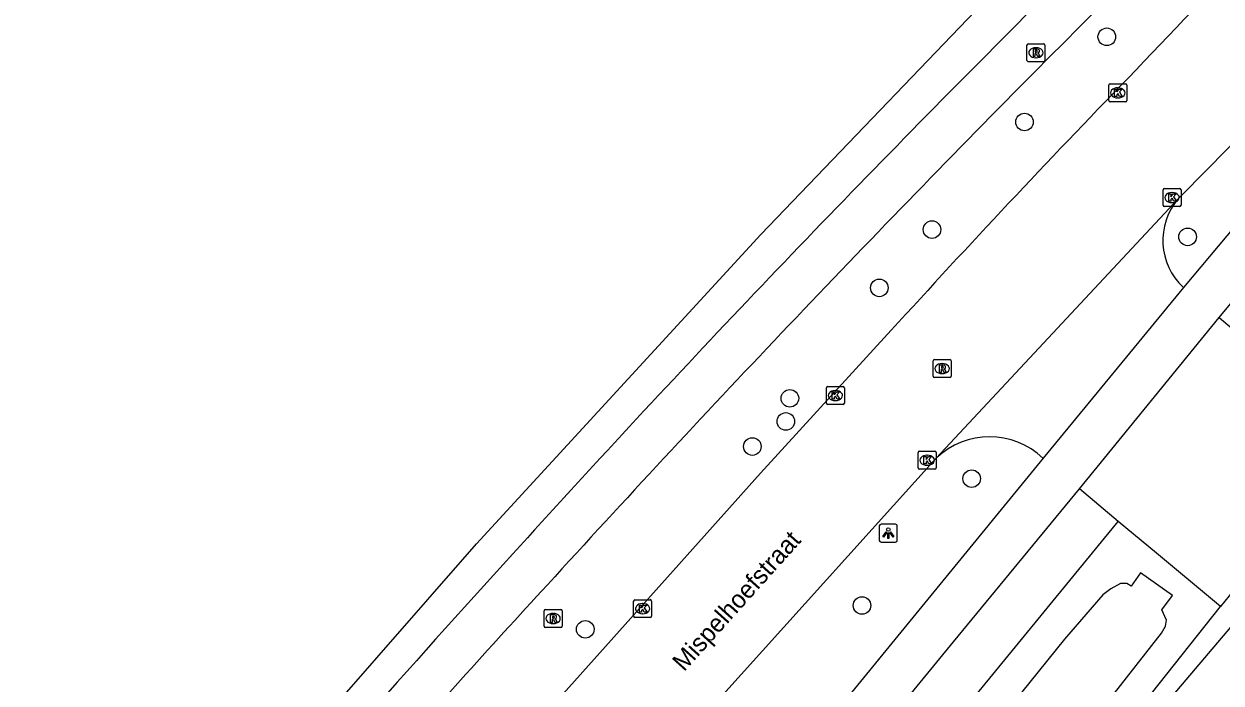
# Model space of a CAD drawing. Extents: x 156141 to 158132, y 385651 to 388399.
# Drawn here: x 156398 to 156464.5, y 386789.8 to 386826.5 of the extents above; entities that cross this region are included whole.
import ezdxf

# ---------------------------------------------------------------- set-up
doc = ezdxf.new("R2010")
doc.units = 0
for name, color, linetype in [('IMGEO_Berm_groen', 7, 'Continuous'), ('IMGEO_Boom', 7, 'Continuous'), ('IMGEO_Fietspad_gesloten', 7, 'Continuous'), ('IMGEO_Groenvoorziening', 7, 'Continuous'), ('IMGEO_Hek', 7, 'Continuous'), ('IMGEO_Kolk', 7, 'Continuous'), ('IMGEO_Lichtpunt', 7, 'Continuous'), ('IMGEO_Loofbos', 7, 'Continuous'), ('IMGEO_Muur', 7, 'Continuous'), ('IMGEO_Openbare_ruimte_label', 7, 'Continuous'), ('IMGEO_Rijbaan_lokaal_gesloten', 7, 'Continuous'), ('IMGEO_Rijbaan_lokaal_open', 7, 'Continuous'), ('IMGEO_Rioolput', 7, 'Continuous'), ('IMGEO_Waterloop', 7, 'Continuous')]:
    doc.layers.add(name, color=color, linetype=linetype)

msp = doc.modelspace()

# ---------------------------------------------------------------- linework, layer by layer
at = {"layer": 'IMGEO_Berm_groen'}
msp.add_lwpolyline([(156410.971, 386740.449), (156413.097, 386742.97), (156418.817, 386750), (156458.809, 386798.806)], dxfattribs=at)
at = {"layer": 'IMGEO_Boom'}
for centre in [(156458.169, 386825.75), (156453.594, 386821.013), (156448.451, 386815.029), (156462.663, 386814.624), (156445.523, 386811.788), (156440.548, 386805.648), (156440.321, 386804.361), (156438.462, 386802.965), (156450.656, 386801.181), (156444.558, 386794.128), (156429.169, 386792.802)]:
    msp.add_circle(centre, 0.489, dxfattribs=at)
at = {"layer": 'IMGEO_Fietspad_gesloten'}
for points in [[(156473.453, 386825.124), (156470.602, 386821.679), (156467.635, 386818.01), (156462.43, 386811.812)], [(156464.414, 386810.132), (156469.501, 386816.236), (156472.211, 386819.58), (156475.369, 386823.383)], [(156454.622, 386802.315), (156430.32, 386772.58)], [(156406.186, 386739.074), (156407.451, 386740.66), (156415.127, 386750), (156449.641, 386792.109), (156456.645, 386800.618)]]:
    msp.add_lwpolyline(points, dxfattribs=at)
for centre, radius, start, end in [((157123.713, 386159.175), 945.974, 132.985141, 135.281185), ((157069.291, 386214.847), 865.567, 132.95264, 135.361886), ((157014.454, 386263.794), 794.729, 135.098099, 137.860751), ((157116.925, 386167.041), 933.051, 135.328269, 137.67668), ((157132.525, 386153.241), 956.458, 137.69548, 139.23286), ((156901.513, 386357.768), 645.378, 137.319417, 138.592727)]:
    msp.add_arc(centre, radius, start, end, dxfattribs=at)
at = {"layer": 'IMGEO_Groenvoorziening'}
for points in [[(156483.135, 386815.4), (156480.476, 386812.823), (156481.195, 386811.984), (156475.715, 386805.498), (156458.53, 386785.226), (156416.672, 386732.53)], [(156417.394, 386734.978), (156419.667, 386737.539), (156429.538, 386750), (156464.5, 386794.069)]]:
    msp.add_lwpolyline(points, dxfattribs=at)
at = {"layer": 'IMGEO_Hek'}
msp.add_lwpolyline([(156475.715, 386805.498), (156458.53, 386785.226), (156416.672, 386732.53)], dxfattribs=at)
at = {"layer": 'IMGEO_Kolk'}
for p, q in [((156458.282, 386822.207), (156458.282, 386823.059)), ((156458.357, 386823.133), (156459.209, 386823.133)), ((156458.77, 386822.913), (156458.795, 386822.913)), ((156459.283, 386823.059), (156459.283, 386822.207)), ((156459.209, 386822.133), (156458.357, 386822.133)), ((156458.793, 386822.353), (156458.768, 386822.353)), ((156461.37, 386817.309), (156462.222, 386817.309)), ((156461.295, 386816.383), (156461.295, 386817.235)), ((156461.783, 386817.089), (156461.808, 386817.089)), ((156462.296, 386817.235), (156462.296, 386816.383)), ((156462.222, 386816.309), (156461.37, 386816.309)), ((156461.806, 386816.529), (156461.781, 386816.529)), ((156442.575, 386805.374), (156442.575, 386806.226)), ((156442.65, 386806.3), (156443.502, 386806.3)), ((156443.063, 386806.08), (156443.088, 386806.08)), ((156443.576, 386806.226), (156443.576, 386805.374)), ((156443.086, 386805.52), (156443.061, 386805.52)), ((156443.502, 386805.3), (156442.65, 386805.3)), ((156447.754, 386802.703), (156448.606, 386802.703)), ((156447.679, 386801.777), (156447.679, 386802.629)), ((156448.167, 386802.483), (156448.192, 386802.483)), ((156448.68, 386802.629), (156448.68, 386801.777)), ((156448.606, 386801.703), (156447.754, 386801.703)), ((156448.19, 386801.923), (156448.165, 386801.923)), ((156431.859, 386793.524), (156431.859, 386794.376)), ((156431.934, 386794.45), (156432.786, 386794.45)), ((156432.347, 386794.23), (156432.372, 386794.23)), ((156432.86, 386794.376), (156432.86, 386793.524)), ((156432.786, 386793.45), (156431.934, 386793.45)), ((156432.37, 386793.67), (156432.345, 386793.67))]:
    msp.add_line(p, q, dxfattribs=at)
for points in [[(156458.282, 386822.207), (156458.282, 386823.059)], [(156458.357, 386823.133), (156459.209, 386823.133)], [(156458.603, 386822.833), (156458.726, 386822.833), (156458.726, 386822.682), (156458.856, 386822.833), (156459.02, 386822.833), (156458.874, 386822.682), (156459.027, 386822.433), (156458.875, 386822.433), (156458.79, 386822.597), (156458.726, 386822.53), (156458.726, 386822.433), (156458.603, 386822.433), (156458.603, 386822.833)], [(156459.283, 386823.059), (156459.283, 386822.207)], [(156459.209, 386822.133), (156458.357, 386822.133)], [(156461.37, 386817.309), (156462.222, 386817.309)], [(156461.295, 386816.383), (156461.295, 386817.235)], [(156461.616, 386817.009), (156461.739, 386817.009), (156461.739, 386816.858), (156461.869, 386817.009), (156462.033, 386817.009), (156461.887, 386816.858), (156462.04, 386816.609), (156461.888, 386816.609), (156461.803, 386816.773), (156461.739, 386816.706), (156461.739, 386816.609), (156461.616, 386816.609), (156461.616, 386817.009)], [(156462.296, 386817.235), (156462.296, 386816.383)], [(156462.222, 386816.309), (156461.37, 386816.309)], [(156442.575, 386805.374), (156442.575, 386806.226)], [(156442.65, 386806.3), (156443.502, 386806.3)], [(156442.896, 386806), (156443.019, 386806), (156443.019, 386805.849), (156443.149, 386806), (156443.313, 386806), (156443.167, 386805.849), (156443.32, 386805.6), (156443.168, 386805.6), (156443.083, 386805.764), (156443.019, 386805.697), (156443.019, 386805.6), (156442.896, 386805.6), (156442.896, 386806)], [(156443.576, 386806.226), (156443.576, 386805.374)], [(156443.502, 386805.3), (156442.65, 386805.3)], [(156447.754, 386802.703), (156448.606, 386802.703)], [(156447.679, 386801.777), (156447.679, 386802.629)], [(156448, 386802.403), (156448.123, 386802.403), (156448.123, 386802.252), (156448.253, 386802.403), (156448.417, 386802.403), (156448.271, 386802.252), (156448.424, 386802.003), (156448.272, 386802.003), (156448.187, 386802.167), (156448.123, 386802.1), (156448.123, 386802.003), (156448, 386802.003), (156448, 386802.403)], [(156448.68, 386802.629), (156448.68, 386801.777)], [(156448.606, 386801.703), (156447.754, 386801.703)], [(156431.859, 386793.524), (156431.859, 386794.376)], [(156431.934, 386794.45), (156432.786, 386794.45)], [(156432.18, 386794.15), (156432.303, 386794.15), (156432.303, 386793.999), (156432.433, 386794.15), (156432.597, 386794.15), (156432.451, 386793.999), (156432.604, 386793.75), (156432.452, 386793.75), (156432.367, 386793.914), (156432.303, 386793.847), (156432.303, 386793.75), (156432.18, 386793.75), (156432.18, 386794.15)], [(156432.86, 386794.376), (156432.86, 386793.524)], [(156432.786, 386793.45), (156431.934, 386793.45)]]:
    msp.add_lwpolyline(points, dxfattribs=at)
for centre, start, end in [((156458.359, 386823.057), 91.55205, 178.44795), ((156458.359, 386823.057), 91.55205, 178.44795), ((156459.207, 386823.057), 1.55205, 88.44795), ((156459.207, 386823.057), 1.55205, 88.44795), ((156458.359, 386822.209), 181.55205, 268.44795), ((156458.359, 386822.209), 181.55205, 268.44795), ((156459.207, 386822.209), 271.55205, 358.44795), ((156459.207, 386822.209), 271.55205, 358.44795), ((156461.372, 386817.233), 91.55205, 178.44795), ((156461.372, 386817.233), 91.55205, 178.44795), ((156462.22, 386817.233), 1.55205, 88.44795), ((156462.22, 386817.233), 1.55205, 88.44795), ((156461.372, 386816.385), 181.55205, 268.44795), ((156461.372, 386816.385), 181.55205, 268.44795), ((156462.22, 386816.385), 271.55205, 358.44795), ((156462.22, 386816.385), 271.55205, 358.44795), ((156442.652, 386806.224), 91.55205, 178.44795), ((156442.652, 386806.224), 91.55205, 178.44795), ((156443.5, 386806.224), 1.55205, 88.44795), ((156443.5, 386806.224), 1.55205, 88.44795), ((156442.652, 386805.376), 181.55205, 268.44795), ((156442.652, 386805.376), 181.55205, 268.44795), ((156443.5, 386805.376), 271.55205, 358.44795), ((156443.5, 386805.376), 271.55205, 358.44795), ((156447.756, 386802.627), 91.55205, 178.44795), ((156447.756, 386802.627), 91.55205, 178.44795), ((156448.604, 386802.627), 1.55205, 88.44795), ((156448.604, 386802.627), 1.55205, 88.44795), ((156447.756, 386801.779), 181.55205, 268.44795), ((156447.756, 386801.779), 181.55205, 268.44795), ((156448.604, 386801.779), 271.55205, 358.44795), ((156448.604, 386801.779), 271.55205, 358.44795), ((156431.936, 386794.374), 91.55205, 178.44795), ((156431.936, 386794.374), 91.55205, 178.44795), ((156432.784, 386794.374), 1.55205, 88.44795), ((156432.784, 386794.374), 1.55205, 88.44795), ((156431.936, 386793.526), 181.55205, 268.44795), ((156431.936, 386793.526), 181.55205, 268.44795), ((156432.784, 386793.526), 271.55205, 358.44795), ((156432.784, 386793.526), 271.55205, 358.44795)]:
    msp.add_arc(centre, 0.0765, start, end, dxfattribs=at)
for centre, major_axis, ratio, start_param, end_param in [((156458.769, 386822.633), (-0.387, 0.002), 0.722429, 4.712389, 7.853982), ((156458.794, 386822.633), (-0.39, 0.002), 0.717154, 1.570796, 4.712389), ((156461.782, 386816.809), (-0.387, 0.002), 0.722429, 4.712389, 7.853982), ((156461.807, 386816.809), (-0.39, 0.002), 0.717154, 1.570796, 4.712389), ((156443.062, 386805.8), (-0.387, 0.002), 0.722429, 4.712389, 7.853982), ((156443.087, 386805.8), (-0.39, 0.002), 0.717154, 1.570796, 4.712389), ((156448.166, 386802.203), (-0.387, 0.002), 0.722429, 4.712389, 7.853982), ((156448.191, 386802.203), (-0.39, 0.002), 0.717154, 1.570796, 4.712389), ((156432.346, 386793.95), (-0.387, 0.002), 0.722429, 4.712389, 7.853982), ((156432.371, 386793.95), (-0.39, 0.002), 0.717154, 1.570796, 4.712389)]:
    msp.add_ellipse(centre, major_axis=major_axis, ratio=ratio, start_param=start_param, end_param=end_param, dxfattribs=at)
at = {"layer": 'IMGEO_Lichtpunt'}
for p, q in [((156445.521, 386798.553), (156445.521, 386797.746)), ((156445.521, 386798.553), (156445.521, 386797.746)), ((156446.423, 386798.648), (156445.615, 386798.648)), ((156446.423, 386798.648), (156445.615, 386798.648)), ((156446.517, 386797.746), (156446.517, 386798.553)), ((156446.517, 386797.746), (156446.517, 386798.553)), ((156445.615, 386797.652), (156446.423, 386797.652)), ((156445.615, 386797.652), (156446.423, 386797.652))]:
    msp.add_line(p, q, dxfattribs=at)
for points in [[(156445.895, 386798.217), (156445.934, 386798.189), (156445.746, 386797.927), (156445.708, 386797.954), (156445.895, 386798.217)], [(156445.997, 386798.169), (156446.044, 386798.169), (156446.044, 386797.847), (156445.997, 386797.847), (156445.997, 386798.169)], [(156446.107, 386798.189), (156446.145, 386798.216), (156446.332, 386797.954), (156446.293, 386797.926), (156446.107, 386798.189)]]:
    msp.add_lwpolyline(points, dxfattribs=at)
msp.add_circle((156446.02, 386798.351), 0.0994, dxfattribs=at)
for centre, start, end in [((156445.615, 386798.553), 90, 180), ((156445.615, 386798.553), 90, 180), ((156446.423, 386798.553), 0, 90), ((156446.423, 386798.553), 0, 90), ((156445.615, 386797.746), 180, 270), ((156445.615, 386797.746), 180, 270), ((156446.423, 386797.746), 270, 0), ((156446.423, 386797.746), 270, 360)]:
    msp.add_arc(centre, 0.0946, start, end, dxfattribs=at)
at = {"layer": 'IMGEO_Loofbos'}
msp.add_lwpolyline([(156319.44, 386711.006), (156328.204, 386706.015), (156336.412, 386700.768), (156340.458, 386698.073), (156352.908, 386693.536), (156356.441, 386698.274), (156368.107, 386728.082), (156373.627, 386738.284), (156377.846, 386743.729), (156378.025, 386743.673), (156392.935, 386762.089), (156409.337, 386781.78), (156423.12, 386797.547), (156438.936, 386814.747), (156453.514, 386829.977)], dxfattribs=at)
at = {"layer": 'IMGEO_Muur'}
msp.add_lwpolyline([(156461.232, 386793.881), (156461.828, 386794.677), (156460.036, 386795.947), (156459.523, 386795.206)], dxfattribs=at)
at = {"layer": 'IMGEO_Rijbaan_lokaal_gesloten'}
for points in [[(156462.151, 386816.752), (156462.242, 386816.85), (156462.338, 386816.952), (156470.076, 386824.776)], [(156448.688, 386802.316), (156462.151, 386816.752)], [(156446.182, 386809.429), (156438.907, 386801.482), (156427.936, 386789.222), (156422.964, 386783.706)], [(156425.65, 386776.766), (156448.688, 386802.316)]]:
    msp.add_lwpolyline(points, dxfattribs=at)
for centre, radius, start, end in [((156881.446, 386423.628), 581.395, 134.512068, 136.552486), ((156888.482, 386407.172), 597.863, 135.871216, 137.714527)]:
    msp.add_arc(centre, radius, start, end, dxfattribs=at)
at = {"layer": 'IMGEO_Rijbaan_lokaal_open'}
for points in [[(156462.43, 386811.812), (156454.622, 386802.315)], [(156456.645, 386800.618), (156464.414, 386810.132)], [(156464.414, 386810.132), (156468.537, 386806.653), (156470.301, 386805.164), (156472.211, 386803.552), (156464.5, 386794.069)], [(156458.809, 386798.806), (156456.645, 386800.618)], [(156464.5, 386794.069), (156462.491, 386795.741), (156460.934, 386797.037), (156458.809, 386798.806)]]:
    msp.add_lwpolyline(points, dxfattribs=at)
for centre, radius, start, end in [((156464.846, 386814.426), 3.56, 139.21124, 227.25376), ((156451.654, 386799.242), 4.272, 45.99851, 133.98218)]:
    msp.add_arc(centre, radius, start, end, dxfattribs=at)
at = {"layer": 'IMGEO_Rioolput'}
for p, q in [((156453.73, 386824.439), (156453.73, 386825.291)), ((156453.805, 386825.365), (156454.657, 386825.365)), ((156454.731, 386825.291), (156454.731, 386824.439)), ((156454.218, 386825.145), (156454.243, 386825.145)), ((156454.657, 386824.365), (156453.805, 386824.365)), ((156454.241, 386824.585), (156454.216, 386824.585)), ((156448.512, 386806.873), (156448.512, 386807.725)), ((156448.587, 386807.799), (156449.439, 386807.799)), ((156449, 386807.579), (156449.025, 386807.579)), ((156449.513, 386807.725), (156449.513, 386806.873)), ((156449.439, 386806.799), (156448.587, 386806.799)), ((156449.023, 386807.019), (156448.998, 386807.019)), ((156426.881, 386792.977), (156426.881, 386793.829)), ((156426.956, 386793.903), (156427.808, 386793.903)), ((156427.369, 386793.683), (156427.394, 386793.683)), ((156427.882, 386793.829), (156427.882, 386792.977)), ((156427.808, 386792.903), (156426.956, 386792.903)), ((156427.392, 386793.123), (156427.367, 386793.123))]:
    msp.add_line(p, q, dxfattribs=at)
for points in [[(156453.73, 386824.439), (156453.73, 386825.291)], [(156453.805, 386825.365), (156454.657, 386825.365)], [(156454.731, 386825.291), (156454.731, 386824.439)], [(156454.319, 386825.063), (156454.067, 386825.065), (156454.067, 386824.665)], [(156454.067, 386824.665), (156454.191, 386824.665), (156454.191, 386824.827), (156454.202, 386824.827)], [(156454.245, 386824.984), (156454.191, 386824.984), (156454.191, 386824.903)], [(156454.191, 386824.903), (156454.243, 386824.903)], [(156454.249, 386824.798), (156454.32, 386824.665), (156454.46, 386824.665), (156454.395, 386824.791)], [(156454.657, 386824.365), (156453.805, 386824.365)], [(156448.512, 386806.873), (156448.512, 386807.725)], [(156448.587, 386807.799), (156449.439, 386807.799)], [(156449.101, 386807.497), (156448.849, 386807.499), (156448.849, 386807.099)], [(156449.027, 386807.418), (156448.973, 386807.418), (156448.973, 386807.337)], [(156448.973, 386807.337), (156449.025, 386807.337)], [(156449.513, 386807.725), (156449.513, 386806.873)], [(156449.439, 386806.799), (156448.587, 386806.799)], [(156448.849, 386807.099), (156448.973, 386807.099), (156448.973, 386807.261), (156448.984, 386807.261)], [(156449.031, 386807.232), (156449.102, 386807.099), (156449.242, 386807.099), (156449.177, 386807.225)], [(156426.881, 386792.977), (156426.881, 386793.829)], [(156426.956, 386793.903), (156427.808, 386793.903)], [(156427.47, 386793.601), (156427.218, 386793.603), (156427.218, 386793.203)], [(156427.218, 386793.203), (156427.342, 386793.203), (156427.342, 386793.365), (156427.353, 386793.365)], [(156427.396, 386793.522), (156427.342, 386793.522), (156427.342, 386793.441)], [(156427.342, 386793.441), (156427.394, 386793.441)], [(156427.4, 386793.336), (156427.471, 386793.203), (156427.611, 386793.203), (156427.546, 386793.329)], [(156427.882, 386793.829), (156427.882, 386792.977)], [(156427.808, 386792.903), (156426.956, 386792.903)]]:
    msp.add_lwpolyline(points, dxfattribs=at)
for centre, radius, start, end in [((156453.807, 386825.289), 0.0765, 91.55205, 178.44795), ((156453.807, 386825.289), 0.0765, 91.55205, 178.44795), ((156454.655, 386825.289), 0.0765, 1.55205, 88.44795), ((156454.655, 386825.289), 0.0765, 1.55205, 88.44795), ((156454.201, 386824.774), 0.0533, 26.02933, 88.69889), ((156454.227, 386825.092), 0.19, 274.7715, 282.96867), ((156454.251, 386824.888), 0.0964, 77.00612, 93.18647), ((156454.265, 386824.945), 0.0378, 276.66336, 79.67722), ((156454.318, 386824.953), 0.109, 350.36119, 89.41601), ((156454.316, 386824.953), 0.112, 277.58423, 350.98172), ((156454.3, 386824.738), 0.108, 29.51342, 73.79051), ((156453.807, 386824.441), 0.0765, 181.55205, 268.44795), ((156453.807, 386824.441), 0.0765, 181.55205, 268.44795), ((156454.655, 386824.441), 0.0765, 271.55205, 358.44795), ((156454.655, 386824.441), 0.0765, 271.55205, 358.44795), ((156448.589, 386807.723), 0.0765, 91.55205, 178.44795), ((156448.589, 386807.723), 0.0765, 91.55205, 178.44795), ((156449.009, 386807.526), 0.19, 274.7715, 282.96867), ((156449.033, 386807.322), 0.0964, 77.00612, 93.18647), ((156449.047, 386807.379), 0.0378, 276.66336, 79.67722), ((156449.1, 386807.387), 0.109, 350.36119, 89.41601), ((156449.098, 386807.387), 0.112, 277.58423, 350.98172), ((156449.437, 386807.723), 0.0765, 1.55205, 88.44795), ((156449.437, 386807.723), 0.0765, 1.55205, 88.44795), ((156448.589, 386806.875), 0.0765, 181.55205, 268.44795), ((156448.589, 386806.875), 0.0765, 181.55205, 268.44795), ((156448.983, 386807.208), 0.0533, 26.02933, 88.69889), ((156449.082, 386807.172), 0.108, 29.51342, 73.79051), ((156449.437, 386806.875), 0.0765, 271.55205, 358.44795), ((156449.437, 386806.875), 0.0765, 271.55205, 358.44795), ((156426.958, 386793.827), 0.0765, 91.55205, 178.44795), ((156426.958, 386793.827), 0.0765, 91.55205, 178.44795), ((156427.352, 386793.312), 0.0533, 26.02933, 88.69889), ((156427.378, 386793.63), 0.19, 274.7715, 282.96867), ((156427.402, 386793.426), 0.0964, 77.00612, 93.18647), ((156427.416, 386793.483), 0.0378, 276.66336, 79.67722), ((156427.469, 386793.491), 0.109, 350.36119, 89.41601), ((156427.467, 386793.491), 0.112, 277.58423, 350.98172), ((156427.451, 386793.276), 0.108, 29.51342, 73.79051), ((156427.806, 386793.827), 0.0765, 1.55205, 88.44795), ((156427.806, 386793.827), 0.0765, 1.55205, 88.44795), ((156426.958, 386792.979), 0.0765, 181.55205, 268.44795), ((156426.958, 386792.979), 0.0765, 181.55205, 268.44795), ((156427.806, 386792.979), 0.0765, 271.55205, 358.44795), ((156427.806, 386792.979), 0.0765, 271.55205, 358.44795)]:
    msp.add_arc(centre, radius, start, end, dxfattribs=at)
for centre, major_axis, ratio, start_param, end_param in [((156454.217, 386824.865), (-0.387, 0.002), 0.722429, 4.712389, 7.853982), ((156454.242, 386824.865), (-0.39, 0.002), 0.717154, 1.570796, 4.712389), ((156448.999, 386807.299), (-0.387, 0.002), 0.722429, 4.712389, 7.853982), ((156449.024, 386807.299), (-0.39, 0.002), 0.717154, 1.570796, 4.712389), ((156427.368, 386793.403), (-0.387, 0.002), 0.722429, 4.712389, 7.853982), ((156427.393, 386793.403), (-0.39, 0.002), 0.717154, 1.570796, 4.712389)]:
    msp.add_ellipse(centre, major_axis=major_axis, ratio=ratio, start_param=start_param, end_param=end_param, dxfattribs=at)
at = {"layer": 'IMGEO_Waterloop'}
msp.add_lwpolyline([(156458.388, 386788.986), (156461.205, 386792.581), (156461.43, 386792.973), (156461.482, 386793.318), (156461.232, 386793.881), (156461.828, 386794.677), (156460.036, 386795.947), (156459.523, 386795.206), (156459.283, 386795.353), (156458.937, 386795.35), (156458.401, 386795.051), (156457.955, 386794.724), (156455.821, 386792.249), (156413.565, 386739.83)], dxfattribs=at)

# ---------------------------------------------------------------- texts
at = {"layer": 'IMGEO_Openbare_ruimte_label'}
msp.add_text('Mispelhoefstraat', height=1, rotation=48.08094, dxfattribs=at).set_placement((156434.665, 386790.408))

doc.saveas('drawing.dxf')
